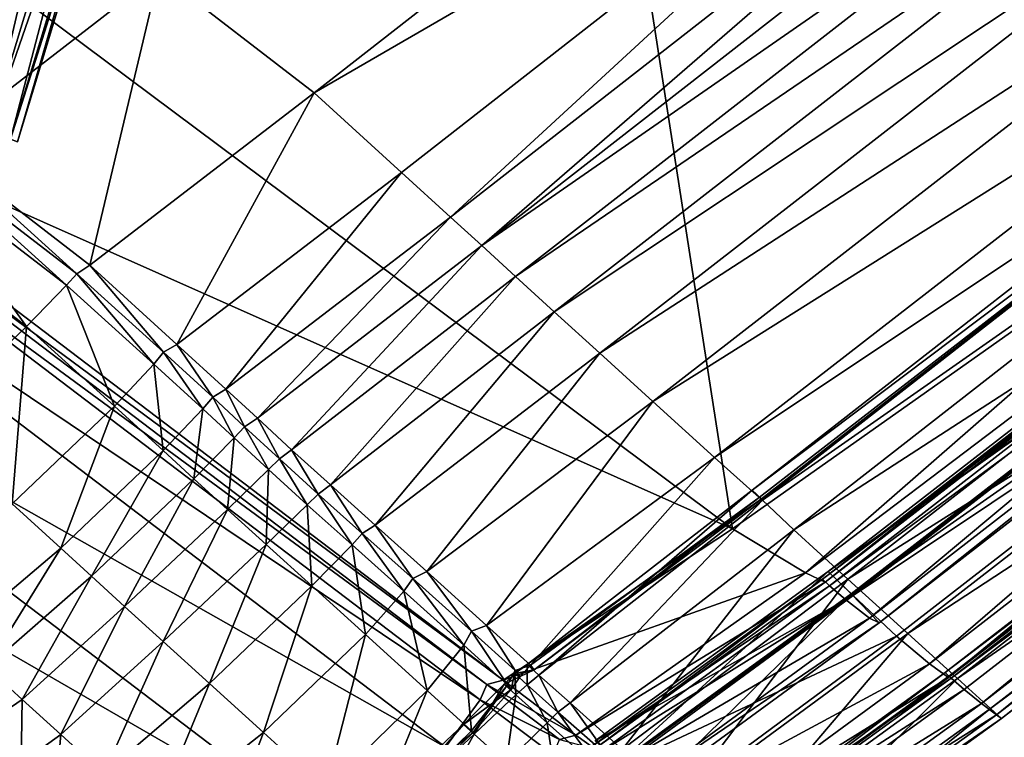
# Model space of a CAD drawing. Header units: millimetres. Extents: x 2387 to 13955, y -4964 to 364.
# Tile 217 of 656: x 6345 to 6357, y -4426 to -4417. Entities that reach past the tile are written whole.
import ezdxf

# ---------------------------------------------------------------- set-up
doc = ezdxf.new("R2010")
doc.units = ezdxf.units.MM
doc.header["$MEASUREMENT"] = 0
doc.layers.add('Predefinito', color=7, linetype='Continuous', true_color=0x000000)

msp = doc.modelspace()

# ---------------------------------------------------------------- linework, layer by layer
at = {"layer": 'Predefinito'}
for points in [[(6364.07, -4404.211, 485.82), (6352.067, -4410.51, 485.701), (6361.961, -4417.484, 440.494)], [(6352.067, -4410.51, 485.701), (6344.129, -4415.71, 485.693), (6354.023, -4423.089, 440.492)], [(6354.023, -4423.089, 440.492), (6361.961, -4417.484, 440.494), (6352.067, -4410.51, 485.701)], [(6345.862, -4411.242, 11.92), (6345.049, -4411.08, 12), (6343.114, -4417.459, 12)], [(6345.049, -4411.08), (6345.862, -4411.242, 0.08), (6343.88, -4417.776, 0.08)], [(6343.114, -4417.459, 12), (6343.88, -4417.776, 11.92), (6345.862, -4411.242, 11.92)], [(6344.476, -4418.023, 0.32), (6343.88, -4417.776, 0.08), (6345.862, -4411.242, 0.08)], [(6346.495, -4411.367, 11.68), (6345.862, -4411.242, 11.92), (6343.88, -4417.776, 11.92)], [(6345.862, -4411.242, 0.08), (6346.495, -4411.367, 0.32), (6344.476, -4418.023, 0.32)], [(6343.88, -4417.776, 11.92), (6344.476, -4418.023, 11.68), (6346.495, -4411.367, 11.68)], [(6344.901, -4418.199, 0.72), (6344.476, -4418.023, 0.32), (6346.495, -4411.367, 0.32)], [(6346.947, -4411.457, 11.28), (6346.495, -4411.367, 11.68), (6344.476, -4418.023, 11.68)], [(6346.495, -4411.367, 0.32), (6346.947, -4411.457, 0.72), (6344.901, -4418.199, 0.72)], [(6344.476, -4418.023, 11.68), (6344.901, -4418.199, 11.28), (6346.947, -4411.457, 11.28)], [(6345.157, -4418.305, 1.28), (6344.901, -4418.199, 0.72), (6346.947, -4411.457, 0.72)], [(6347.218, -4411.511, 10.72), (6346.947, -4411.457, 11.28), (6344.901, -4418.199, 11.28)], [(6344.901, -4418.199, 11.28), (6345.157, -4418.305, 10.72), (6347.218, -4411.511, 10.72)], [(6346.947, -4411.457, 0.72), (6347.218, -4411.511, 1.28), (6345.157, -4418.305, 1.28)], [(6345.242, -4418.34, 2), (6345.157, -4418.305, 1.28), (6347.218, -4411.511, 1.28)], [(6347.308, -4411.529, 10), (6347.218, -4411.511, 10.72), (6345.157, -4418.305, 10.72)], [(6345.157, -4418.305, 10.72), (6345.242, -4418.34, 10), (6347.308, -4411.529, 10)], [(6347.218, -4411.511, 1.28), (6347.308, -4411.529, 2), (6345.242, -4418.34, 2)], [(6345.242, -4418.34, 2), (6347.308, -4411.529, 2), (6347.308, -4411.529, 6)], [(6347.308, -4411.529, 6), (6345.242, -4418.34, 6), (6345.242, -4418.34, 2)], [(6345.242, -4418.34, 6), (6347.308, -4411.529, 6), (6347.308, -4411.529, 10)], [(6347.308, -4411.529, 10), (6345.242, -4418.34, 10), (6345.242, -4418.34, 6)], [(6356.792, -4411.564, 12.524), (6348.885, -4417.739, 12.568), (6346.982, -4416.269, 12.303)], [(6348.885, -4417.739, 12.568), (6356.792, -4411.564, 12.524), (6357.865, -4412.538, 12.872)], [(6357.865, -4412.538, 12.872), (6349.958, -4418.717, 12.917), (6348.885, -4417.739, 12.568)], [(6350.56, -4419.264, 13.256), (6349.958, -4418.717, 12.917), (6357.865, -4412.538, 12.872)], [(6357.865, -4412.538, 12.872), (6358.474, -4413.084, 13.211), (6350.56, -4419.264, 13.256)], [(6350.943, -4419.612, 13.477), (6350.56, -4419.264, 13.256), (6358.474, -4413.084, 13.211)], [(6358.474, -4413.084, 13.211), (6358.866, -4413.435, 13.434), (6350.943, -4419.612, 13.477)], [(6350.943, -4419.612, 13.477), (6358.866, -4413.435, 13.434), (6359.285, -4413.823, 13.431)], [(6359.285, -4413.823, 13.431), (6351.358, -4419.993, 13.472), (6350.943, -4419.612, 13.477)], [(6351.358, -4419.993, 13.472), (6359.285, -4413.823, 13.431), (6359.76, -4414.264, 13.385)], [(6359.76, -4414.264, 13.385), (6351.832, -4420.426, 13.424), (6351.358, -4419.993, 13.472)], [(6351.832, -4420.426, 13.424), (6359.76, -4414.264, 13.385), (6360.318, -4414.774, 13.477)], [(6360.318, -4414.774, 13.477), (6352.391, -4420.934, 13.516), (6351.832, -4420.426, 13.424)], [(6352.391, -4420.934, 13.516), (6360.318, -4414.774, 13.477), (6360.971, -4415.368, 13.874)], [(6360.971, -4415.368, 13.874), (6353.045, -4421.526, 13.908), (6352.391, -4420.934, 13.516)], [(6353.045, -4421.526, 13.908), (6360.971, -4415.368, 13.874), (6361.732, -4416.06, 14.741)], [(6354.023, -4423.089, 440.492), (6344.129, -4415.71, 485.693), (6341.312, -4417.434, 485.668)], [(6361.732, -4416.06, 14.741), (6353.801, -4422.212, 14.76), (6353.045, -4421.526, 13.908)], [(6353.801, -4422.212, 14.76), (6361.732, -4416.06, 14.741), (6362.291, -4416.548, 15.651)], [(6346.982, -4416.269, 12.303), (6344.235, -4418.394, 12.432), (6341.148, -4416.374, 12.345)], [(6346.132, -4419.854, 12.695), (6344.235, -4418.394, 12.432), (6346.982, -4416.269, 12.303)], [(6346.982, -4416.269, 12.303), (6348.885, -4417.739, 12.568), (6346.132, -4419.854, 12.695)], [(6354.264, -4422.613, 16.358), (6362.235, -4416.39, 16.346), (6362.339, -4416.527, 16.178)], [(6362.339, -4416.527, 16.178), (6362.235, -4416.39, 16.346), (6354.264, -4422.613, 16.358)], [(6362.291, -4416.548, 15.651), (6354.348, -4422.705, 15.657), (6353.801, -4422.212, 14.76)], [(6362.339, -4416.527, 16.178), (6354.391, -4422.737, 16.204), (6354.264, -4422.613, 16.358)], [(6354.264, -4422.613, 16.358), (6354.377, -4422.721, 16.182), (6362.339, -4416.527, 16.178)], [(6354.377, -4422.721, 16.182), (6354.348, -4422.705, 15.657), (6362.291, -4416.548, 15.651)], [(6362.291, -4416.548, 15.651), (6362.339, -4416.527, 16.178), (6354.377, -4422.721, 16.182)], [(6354.391, -4422.737, 16.204), (6362.339, -4416.527, 16.178), (6362.698, -4416.918, 16.202)], [(6362.698, -4416.918, 16.202), (6354.775, -4423.099, 16.238), (6354.391, -4422.737, 16.204)], [(6354.775, -4423.099, 16.238), (6362.698, -4416.918, 16.202), (6363.361, -4417.543, 16.944)], [(6351.206, -4424.947, 440.487), (6341.312, -4417.434, 485.668), (6341.113, -4417.487, 485.651)], [(6341.312, -4417.434, 485.668), (6351.206, -4424.947, 440.487), (6354.023, -4423.089, 440.492)], [(6355.196, -4423.611, 426.451), (6363.271, -4417.359, 426.462), (6363.505, -4417.67, 426.619)], [(6363.528, -4417.687, 426.41), (6363.271, -4417.359, 426.462), (6355.196, -4423.611, 426.451)], [(6351.007, -4424.999, 440.484), (6341.113, -4417.487, 485.651), (6341.031, -4417.675, 485.668)], [(6341.113, -4417.487, 485.651), (6351.007, -4424.999, 440.484), (6351.206, -4424.947, 440.487)], [(6361.961, -4417.484, 440.494), (6354.023, -4423.089, 440.492), (6354.919, -4423.627, 435.478)], [(6363.361, -4417.543, 16.944), (6355.438, -4423.704, 16.976), (6354.775, -4423.099, 16.238)], [(6354.919, -4423.627, 435.478), (6362.861, -4417.615, 435.475), (6361.961, -4417.484, 440.494)], [(6355.128, -4423.707, 433.456), (6363.094, -4417.541, 433.465), (6363.115, -4417.586, 433.662)], [(6363.169, -4417.626, 433.297), (6363.094, -4417.541, 433.465), (6355.128, -4423.707, 433.456)], [(6363.115, -4417.586, 433.662), (6355.158, -4423.744, 433.66), (6355.128, -4423.707, 433.456)], [(6355.158, -4423.744, 433.66), (6363.115, -4417.586, 433.662), (6362.861, -4417.615, 435.475)], [(6355.438, -4423.704, 16.976), (6363.361, -4417.543, 16.944), (6364.108, -4418.222, 18.688)], [(6350.925, -4425.188, 440.487), (6341.031, -4417.675, 485.668), (6340.602, -4418.253, 485.693)], [(6341.031, -4417.675, 485.668), (6350.925, -4425.188, 440.487), (6351.007, -4424.999, 440.484)], [(6362.861, -4417.615, 435.475), (6354.919, -4423.627, 435.478), (6355.158, -4423.744, 433.66)], [(6355.128, -4423.707, 433.456), (6355.213, -4423.786, 433.281), (6363.169, -4417.626, 433.297)], [(6363.505, -4417.67, 426.619), (6355.477, -4423.887, 426.625), (6355.196, -4423.611, 426.451)], [(6355.196, -4423.611, 426.451), (6355.502, -4423.907, 426.388), (6363.528, -4417.687, 426.41)], [(6363.348, -4417.804, 432.393), (6363.169, -4417.626, 433.297), (6355.213, -4423.786, 433.281)], [(6355.477, -4423.887, 426.625), (6363.505, -4417.67, 426.619), (6363.777, -4418.077, 427.566)], [(6363.99, -4418.238, 425.622), (6363.528, -4417.687, 426.41), (6355.502, -4423.907, 426.388)], [(6347.2, -4420.824, 13.041), (6346.132, -4419.854, 12.695), (6348.885, -4417.739, 12.568)], [(6348.885, -4417.739, 12.568), (6349.958, -4418.717, 12.917), (6347.2, -4420.824, 13.041)], [(6355.213, -4423.786, 433.281), (6355.408, -4423.954, 432.378), (6363.348, -4417.804, 432.393)], [(6363.348, -4417.804, 432.393), (6355.408, -4423.954, 432.378), (6355.704, -4424.185, 429.988)], [(6355.704, -4424.185, 429.988), (6363.638, -4418.038, 429.987), (6363.348, -4417.804, 432.393)], [(6363.638, -4418.038, 429.987), (6355.704, -4424.185, 429.988), (6355.82, -4424.242, 427.58)], [(6355.82, -4424.242, 427.58), (6363.777, -4418.077, 427.566), (6363.638, -4418.038, 429.987)], [(6363.777, -4418.077, 427.566), (6355.82, -4424.242, 427.58), (6355.477, -4423.887, 426.625)], [(6350.496, -4425.766, 440.492), (6340.602, -4418.253, 485.693), (6339.365, -4419.474, 485.701)], [(6340.602, -4418.253, 485.693), (6350.496, -4425.766, 440.492), (6350.925, -4425.188, 440.487)], [(6364.108, -4418.222, 18.688), (6356.175, -4424.372, 18.709), (6355.438, -4423.704, 16.976)], [(6355.502, -4423.907, 426.388), (6356.036, -4424.407, 425.597), (6363.99, -4418.238, 425.622)], [(6363.99, -4418.238, 425.622), (6356.036, -4424.407, 425.597), (6356.441, -4424.746, 423.244)], [(6356.175, -4424.372, 18.709), (6364.108, -4418.222, 18.688), (6364.719, -4418.778, 21.717)], [(6356.441, -4424.746, 423.244), (6364.374, -4418.597, 423.255), (6363.99, -4418.238, 425.622)], [(6345.972, -4419.958, 12.778), (6344.08, -4418.506, 12.518), (6344.235, -4418.394, 12.432)], [(6344.235, -4418.394, 12.432), (6346.132, -4419.854, 12.695), (6345.972, -4419.958, 12.778)], [(6345.846, -4420.099, 12.695), (6343.947, -4418.641, 12.432), (6344.08, -4418.506, 12.518)], [(6344.08, -4418.506, 12.518), (6345.972, -4419.958, 12.778), (6345.846, -4420.099, 12.695)], [(6345.355, -4420.605, 12.569), (6343.446, -4419.136, 12.303), (6343.947, -4418.641, 12.432)], [(6343.947, -4418.641, 12.432), (6345.846, -4420.099, 12.695), (6345.355, -4420.605, 12.569)], [(6364.374, -4418.597, 423.255), (6356.441, -4424.746, 423.244), (6356.671, -4424.913, 420.841)], [(6356.671, -4424.913, 420.841), (6364.612, -4418.764, 420.838), (6364.374, -4418.597, 423.255)], [(6347.802, -4421.375, 13.381), (6347.2, -4420.824, 13.041), (6349.958, -4418.717, 12.917)], [(6349.958, -4418.717, 12.917), (6350.56, -4419.264, 13.256), (6347.802, -4421.375, 13.381)], [(6364.719, -4418.778, 21.717), (6356.782, -4424.923, 21.729), (6356.175, -4424.372, 18.709)], [(6364.662, -4418.76, 419.531), (6364.6, -4418.684, 419.708), (6356.633, -4424.85, 419.704)], [(6356.633, -4424.85, 419.704), (6364.6, -4418.684, 419.708), (6364.635, -4418.739, 419.9)], [(6364.635, -4418.739, 419.9), (6356.678, -4424.898, 419.903), (6356.633, -4424.85, 419.704)], [(6356.633, -4424.85, 419.704), (6356.706, -4424.919, 419.52), (6364.662, -4418.76, 419.531)], [(6364.612, -4418.764, 420.838), (6356.671, -4424.913, 420.841), (6356.678, -4424.898, 419.903)], [(6356.678, -4424.898, 419.903), (6364.635, -4418.739, 419.9), (6364.612, -4418.764, 420.838)], [(6364.806, -4418.912, 417.706), (6364.662, -4418.76, 419.531), (6356.706, -4424.919, 419.52)], [(6356.782, -4424.923, 21.729), (6364.719, -4418.778, 21.717), (6365.126, -4419.149, 25.291)], [(6356.706, -4424.919, 419.52), (6356.865, -4425.061, 417.692), (6364.806, -4418.912, 417.706)], [(6364.806, -4418.912, 417.706), (6356.865, -4425.061, 417.692), (6357.08, -4425.231, 412.56)], [(6357.08, -4425.231, 412.56), (6365.017, -4419.087, 412.57), (6364.806, -4418.912, 417.706)], [(6343.446, -4419.136, 12.303), (6345.355, -4420.605, 12.569), (6344.098, -4421.802, 12.527)], [(6365.126, -4419.149, 25.291), (6357.188, -4425.292, 25.297), (6356.782, -4424.923, 21.729)], [(6365.017, -4419.087, 412.57), (6357.08, -4425.231, 412.56), (6357.262, -4425.369, 360.745)], [(6357.188, -4425.292, 25.297), (6365.126, -4419.149, 25.291), (6365.262, -4419.273, 28.67)], [(6357.262, -4425.369, 360.745), (6365.201, -4419.226, 360.748), (6365.017, -4419.087, 412.57)], [(6348.188, -4421.731, 13.605), (6347.802, -4421.375, 13.381), (6350.56, -4419.264, 13.256)], [(6350.56, -4419.264, 13.256), (6350.943, -4419.612, 13.477), (6348.188, -4421.731, 13.605)], [(6365.262, -4419.273, 28.67), (6357.323, -4425.416, 28.672), (6357.188, -4425.292, 25.297)], [(6365.201, -4419.226, 360.748), (6357.262, -4425.369, 360.745), (6357.323, -4425.415, 218.865)], [(6357.323, -4425.415, 218.865), (6365.262, -4419.273, 218.865), (6365.201, -4419.226, 360.748)], [(6365.262, -4419.273, 218.865), (6357.323, -4425.415, 218.865), (6357.323, -4425.415, 77.86)], [(6357.323, -4425.415, 77.86), (6365.262, -4419.273, 77.86), (6365.262, -4419.273, 218.865)], [(6357.323, -4425.416, 28.672), (6365.262, -4419.273, 28.67), (6365.262, -4419.273, 77.86)], [(6365.262, -4419.273, 77.86), (6357.323, -4425.415, 77.86), (6357.323, -4425.416, 28.672)], [(6349.259, -4426.987, 440.494), (6339.365, -4419.474, 485.701), (6337.896, -4420.432, 485.639)], [(6339.365, -4419.474, 485.701), (6349.259, -4426.987, 440.494), (6350.496, -4425.766, 440.492)], [(6348.609, -4422.117, 13.601), (6348.188, -4421.731, 13.605), (6350.943, -4419.612, 13.477)], [(6350.943, -4419.612, 13.477), (6351.358, -4419.993, 13.472), (6348.609, -4422.117, 13.601)], [(6346.177, -4427.338, 440.412), (6336.292, -4419.832, 485.327), (6336.736, -4420.264, 485.452)], [(6346.664, -4427.728, 440.439), (6336.776, -4420.22, 485.452), (6336.292, -4419.832, 485.327)], [(6336.292, -4419.832, 485.327), (6346.177, -4427.338, 440.412), (6346.664, -4427.728, 440.439)], [(6347.036, -4420.921, 13.123), (6345.972, -4419.958, 12.778), (6346.132, -4419.854, 12.695)], [(6346.132, -4419.854, 12.695), (6347.2, -4420.824, 13.041), (6347.036, -4420.921, 13.123)], [(6346.916, -4421.068, 13.041), (6345.846, -4420.099, 12.695), (6345.972, -4419.958, 12.778)], [(6345.972, -4419.958, 12.778), (6347.036, -4420.921, 13.123), (6346.916, -4421.068, 13.041)], [(6349.084, -4422.55, 13.552), (6348.609, -4422.117, 13.601), (6351.358, -4419.993, 13.472)], [(6351.358, -4419.993, 13.472), (6351.832, -4420.426, 13.424), (6349.084, -4422.55, 13.552)], [(6346.433, -4421.582, 12.918), (6345.355, -4420.605, 12.569), (6345.846, -4420.099, 12.695)], [(6345.846, -4420.099, 12.695), (6346.916, -4421.068, 13.041), (6346.433, -4421.582, 12.918)], [(6336.776, -4420.22, 485.452), (6346.664, -4427.728, 440.439), (6347.789, -4427.944, 440.48)], [(6347.789, -4427.944, 440.48), (6337.896, -4420.432, 485.639), (6336.776, -4420.22, 485.452)], [(6346.624, -4427.772, 440.439), (6336.736, -4420.264, 485.452), (6337.084, -4421.351, 485.639)], [(6336.736, -4420.264, 485.452), (6346.624, -4427.772, 440.439), (6346.177, -4427.338, 440.412)], [(6337.896, -4420.432, 485.639), (6347.789, -4427.944, 440.48), (6349.259, -4426.987, 440.494)], [(6349.633, -4423.043, 13.638), (6349.084, -4422.55, 13.552), (6351.832, -4420.426, 13.424)], [(6351.832, -4420.426, 13.424), (6352.391, -4420.934, 13.516), (6349.633, -4423.043, 13.638)], [(6345.178, -4422.783, 12.878), (6344.098, -4421.802, 12.527), (6345.355, -4420.605, 12.569)], [(6345.355, -4420.605, 12.569), (6346.433, -4421.582, 12.918), (6345.178, -4422.783, 12.878)], [(6347.641, -4421.474, 13.465), (6347.036, -4420.921, 13.123), (6347.2, -4420.824, 13.041)], [(6347.2, -4420.824, 13.041), (6347.802, -4421.375, 13.381), (6347.641, -4421.474, 13.465)], [(6347.519, -4421.617, 13.382), (6346.916, -4421.068, 13.041), (6347.036, -4420.921, 13.123)], [(6347.036, -4420.921, 13.123), (6347.641, -4421.474, 13.465), (6347.519, -4421.617, 13.382)], [(6350.268, -4423.613, 14.011), (6349.633, -4423.043, 13.638), (6352.391, -4420.934, 13.516)], [(6352.391, -4420.934, 13.516), (6353.045, -4421.526, 13.908), (6350.268, -4423.613, 14.011)], [(6347.033, -4422.128, 13.257), (6346.433, -4421.582, 12.918), (6346.916, -4421.068, 13.041)], [(6346.916, -4421.068, 13.041), (6347.519, -4421.617, 13.382), (6347.033, -4422.128, 13.257)], [(6346.977, -4428.863, 440.48), (6337.084, -4421.351, 485.639), (6336.315, -4422.926, 485.701)], [(6337.084, -4421.351, 485.639), (6346.977, -4428.863, 440.48), (6346.624, -4427.772, 440.439)], [(6348.032, -4421.836, 13.69), (6347.641, -4421.474, 13.465), (6347.802, -4421.375, 13.381)], [(6347.802, -4421.375, 13.381), (6348.188, -4421.731, 13.605), (6348.032, -4421.836, 13.69)], [(6347.905, -4421.973, 13.605), (6347.519, -4421.617, 13.382), (6347.641, -4421.474, 13.465)], [(6347.641, -4421.474, 13.465), (6348.032, -4421.836, 13.69), (6347.905, -4421.973, 13.605)], [(6351.003, -4424.273, 14.817), (6350.268, -4423.613, 14.011), (6353.045, -4421.526, 13.908)], [(6353.045, -4421.526, 13.908), (6353.801, -4422.212, 14.76), (6351.003, -4424.273, 14.817)], [(6345.776, -4423.327, 13.215), (6345.178, -4422.783, 12.878), (6346.433, -4421.582, 12.918)], [(6346.433, -4421.582, 12.918), (6347.033, -4422.128, 13.257), (6345.776, -4423.327, 13.215)], [(6347.41, -4422.474, 13.477), (6347.033, -4422.128, 13.257), (6347.519, -4421.617, 13.382)], [(6347.519, -4421.617, 13.382), (6347.905, -4421.973, 13.605), (6347.41, -4422.474, 13.477)], [(6348.459, -4422.229, 13.688), (6348.032, -4421.836, 13.69), (6348.188, -4421.731, 13.605)], [(6348.188, -4421.731, 13.605), (6348.609, -4422.117, 13.601), (6348.459, -4422.229, 13.688)], [(6348.326, -4422.359, 13.601), (6347.905, -4421.973, 13.605), (6348.032, -4421.836, 13.69)], [(6348.032, -4421.836, 13.69), (6348.459, -4422.229, 13.688), (6348.326, -4422.359, 13.601)], [(6347.822, -4422.85, 13.471), (6347.41, -4422.474, 13.477), (6347.905, -4421.973, 13.605)], [(6347.905, -4421.973, 13.605), (6348.326, -4422.359, 13.601), (6347.822, -4422.85, 13.471)], [(6346.151, -4423.669, 13.434), (6345.776, -4423.327, 13.215), (6347.033, -4422.128, 13.257)], [(6347.033, -4422.128, 13.257), (6347.41, -4422.474, 13.477), (6346.151, -4423.669, 13.434)], [(6348.935, -4422.662, 13.638), (6348.459, -4422.229, 13.688), (6348.609, -4422.117, 13.601)], [(6348.609, -4422.117, 13.601), (6349.084, -4422.55, 13.552), (6348.935, -4422.662, 13.638)], [(6348.801, -4422.792, 13.552), (6348.326, -4422.359, 13.601), (6348.459, -4422.229, 13.688)], [(6348.459, -4422.229, 13.688), (6348.935, -4422.662, 13.638), (6348.801, -4422.792, 13.552)], [(6351.541, -4424.763, 15.671), (6351.003, -4424.273, 14.817), (6353.801, -4422.212, 14.76)], [(6353.801, -4422.212, 14.76), (6354.348, -4422.705, 15.657), (6351.541, -4424.763, 15.671)], [(6348.296, -4423.28, 13.422), (6347.822, -4422.85, 13.471), (6348.326, -4422.359, 13.601)], [(6348.326, -4422.359, 13.601), (6348.801, -4422.792, 13.552), (6348.296, -4423.28, 13.422)], [(6346.559, -4424.041, 13.427), (6346.151, -4423.669, 13.434), (6347.41, -4422.474, 13.477)], [(6347.41, -4422.474, 13.477), (6347.822, -4422.85, 13.471), (6346.559, -4424.041, 13.427)], [(6349.35, -4423.285, 13.638), (6348.801, -4422.792, 13.552), (6348.935, -4422.662, 13.638)], [(6349.475, -4423.145, 13.721), (6348.935, -4422.662, 13.638), (6349.084, -4422.55, 13.552)], [(6348.935, -4422.662, 13.638), (6349.475, -4423.145, 13.721), (6349.35, -4423.285, 13.638)], [(6349.084, -4422.55, 13.552), (6349.633, -4423.043, 13.638), (6349.475, -4423.145, 13.721)], [(6351.643, -4424.883, 16.271), (6351.5, -4424.753, 16.376), (6354.264, -4422.613, 16.358)], [(6354.377, -4422.721, 16.182), (6354.264, -4422.613, 16.358), (6351.5, -4424.753, 16.376)], [(6354.264, -4422.613, 16.358), (6354.391, -4422.737, 16.204), (6351.643, -4424.883, 16.271)], [(6345.178, -4422.783, 12.878), (6345.776, -4423.327, 13.215), (6344.47, -4424.429, 13.518)], [(6351.5, -4424.753, 16.376), (6351.586, -4424.817, 16.183), (6354.377, -4422.721, 16.182)], [(6351.586, -4424.817, 16.183), (6351.541, -4424.763, 15.671), (6354.348, -4422.705, 15.657)], [(6354.348, -4422.705, 15.657), (6354.377, -4422.721, 16.182), (6351.586, -4424.817, 16.183)], [(6352.028, -4425.225, 16.344), (6351.643, -4424.883, 16.271), (6354.391, -4422.737, 16.204)], [(6354.391, -4422.737, 16.204), (6354.775, -4423.099, 16.238), (6352.028, -4425.225, 16.344)], [(6347.032, -4424.47, 13.379), (6346.559, -4424.041, 13.427), (6347.822, -4422.85, 13.471)], [(6347.822, -4422.85, 13.471), (6348.296, -4423.28, 13.422), (6347.032, -4424.47, 13.379)], [(6348.858, -4423.789, 13.515), (6348.296, -4423.28, 13.422), (6348.801, -4422.792, 13.552)], [(6348.801, -4422.792, 13.552), (6349.35, -4423.285, 13.638), (6348.858, -4423.789, 13.515)], [(6346.209, -4430.439, 440.494), (6336.315, -4422.926, 485.701), (6335.255, -4424.305, 485.693)], [(6336.315, -4422.926, 485.701), (6346.209, -4430.439, 440.494), (6346.977, -4428.863, 440.48)], [(6349.985, -4423.855, 14.011), (6349.35, -4423.285, 13.638), (6349.475, -4423.145, 13.721)], [(6350.096, -4423.699, 14.079), (6349.475, -4423.145, 13.721), (6349.633, -4423.043, 13.638)], [(6349.475, -4423.145, 13.721), (6350.096, -4423.699, 14.079), (6349.985, -4423.855, 14.011)], [(6349.633, -4423.043, 13.638), (6350.268, -4423.613, 14.011), (6350.096, -4423.699, 14.079)], [(6354.919, -4423.627, 435.478), (6354.023, -4423.089, 440.492), (6351.206, -4424.947, 440.487)], [(6352.666, -4425.795, 17.072), (6352.028, -4425.225, 16.344), (6354.775, -4423.099, 16.238)], [(6354.775, -4423.099, 16.238), (6355.438, -4423.704, 16.976), (6352.666, -4425.795, 17.072)], [(6344.867, -4424.79, 13.744), (6344.47, -4424.429, 13.518), (6345.776, -4423.327, 13.215)], [(6345.776, -4423.327, 13.215), (6346.151, -4423.669, 13.434), (6344.867, -4424.79, 13.744)], [(6347.599, -4424.985, 13.474), (6347.032, -4424.47, 13.379), (6348.296, -4423.28, 13.422)], [(6348.296, -4423.28, 13.422), (6348.858, -4423.789, 13.515), (6347.599, -4424.985, 13.474)], [(6349.514, -4424.383, 13.908), (6348.858, -4423.789, 13.515), (6349.35, -4423.285, 13.638)], [(6349.35, -4423.285, 13.638), (6349.985, -4423.855, 14.011), (6349.514, -4424.383, 13.908)], [(6350.817, -4424.342, 14.856), (6350.096, -4423.699, 14.079), (6350.268, -4423.613, 14.011)], [(6350.268, -4423.613, 14.011), (6351.003, -4424.273, 14.817), (6350.817, -4424.342, 14.856)], [(6351.206, -4424.947, 440.487), (6352.099, -4425.62, 435.486), (6354.919, -4423.627, 435.478)], [(6355.158, -4423.744, 433.66), (6354.919, -4423.627, 435.478), (6352.099, -4425.62, 435.486)], [(6352.633, -4425.955, 426.651), (6352.336, -4425.69, 426.433), (6355.196, -4423.611, 426.451)], [(6355.502, -4423.907, 426.388), (6355.196, -4423.611, 426.451), (6352.336, -4425.69, 426.433)], [(6355.196, -4423.611, 426.451), (6355.477, -4423.887, 426.625), (6352.633, -4425.955, 426.651)], [(6345.299, -4425.181, 13.742), (6344.867, -4424.79, 13.744), (6346.151, -4423.669, 13.434)], [(6346.151, -4423.669, 13.434), (6346.559, -4424.041, 13.427), (6345.299, -4425.181, 13.742)], [(6350.721, -4424.515, 14.817), (6349.985, -4423.855, 14.011), (6350.096, -4423.699, 14.079)], [(6350.096, -4423.699, 14.079), (6350.817, -4424.342, 14.856), (6350.721, -4424.515, 14.817)], [(6352.099, -4425.62, 435.486), (6352.333, -4425.786, 433.659), (6355.158, -4423.744, 433.66)], [(6352.333, -4425.786, 433.659), (6352.301, -4425.753, 433.432), (6355.128, -4423.707, 433.456)], [(6355.213, -4423.786, 433.281), (6355.128, -4423.707, 433.456), (6352.301, -4425.753, 433.432)], [(6355.128, -4423.707, 433.456), (6355.158, -4423.744, 433.66), (6352.333, -4425.786, 433.659)], [(6353.374, -4426.429, 18.773), (6352.666, -4425.795, 17.072), (6355.438, -4423.704, 16.976)], [(6355.438, -4423.704, 16.976), (6356.175, -4424.372, 18.709), (6353.374, -4426.429, 18.773)], [(6348.263, -4425.588, 13.873), (6347.599, -4424.985, 13.474), (6348.858, -4423.789, 13.515)], [(6348.858, -4423.789, 13.515), (6349.514, -4424.383, 13.908), (6348.263, -4425.588, 13.873)], [(6350.272, -4425.07, 14.76), (6349.514, -4424.383, 13.908), (6349.985, -4423.855, 14.011)], [(6349.985, -4423.855, 14.011), (6350.721, -4424.515, 14.817), (6350.272, -4425.07, 14.76)], [(6352.301, -4425.753, 433.432), (6352.393, -4425.834, 433.237), (6355.213, -4423.786, 433.281)], [(6355.408, -4423.954, 432.378), (6355.213, -4423.786, 433.281), (6352.393, -4425.834, 433.237)], [(6352.336, -4425.69, 426.433), (6352.666, -4425.984, 426.328), (6355.502, -4423.907, 426.388)], [(6352.393, -4425.834, 433.237), (6352.597, -4426.003, 432.336), (6355.408, -4423.954, 432.378)], [(6355.704, -4424.185, 429.988), (6355.408, -4423.954, 432.378), (6352.597, -4426.003, 432.336)], [(6353.005, -4426.298, 427.624), (6352.633, -4425.955, 426.651), (6355.477, -4423.887, 426.625)], [(6356.036, -4424.407, 425.597), (6355.502, -4423.907, 426.388), (6352.666, -4425.984, 426.328)], [(6355.477, -4423.887, 426.625), (6355.82, -4424.242, 427.58), (6353.005, -4426.298, 427.624)], [(6345.775, -4425.613, 13.691), (6345.299, -4425.181, 13.742), (6346.559, -4424.041, 13.427)], [(6346.559, -4424.041, 13.427), (6347.032, -4424.47, 13.379), (6345.775, -4425.613, 13.691)], [(6352.597, -4426.003, 432.336), (6352.897, -4426.236, 429.992), (6355.704, -4424.185, 429.988)], [(6355.82, -4424.242, 427.58), (6355.704, -4424.185, 429.988), (6352.897, -4426.236, 429.992)], [(6335.255, -4424.305, 485.693), (6345.15, -4431.818, 440.492), (6346.209, -4430.439, 440.494)], [(6351.259, -4425.004, 15.671), (6350.721, -4424.515, 14.817), (6350.817, -4424.342, 14.856)], [(6351.351, -4424.827, 15.68), (6350.817, -4424.342, 14.856), (6351.003, -4424.273, 14.817)], [(6350.817, -4424.342, 14.856), (6351.351, -4424.827, 15.68), (6351.259, -4425.004, 15.671)], [(6351.003, -4424.273, 14.817), (6351.541, -4424.763, 15.671), (6351.351, -4424.827, 15.68)], [(6352.897, -4426.236, 429.992), (6353.005, -4426.298, 427.624), (6355.82, -4424.242, 427.58)], [(6346.305, -4426.096, 13.772), (6345.775, -4425.613, 13.691), (6347.032, -4424.47, 13.379)], [(6347.032, -4424.47, 13.379), (6347.599, -4424.985, 13.474), (6346.305, -4426.096, 13.772)], [(6349.027, -4426.283, 14.741), (6348.263, -4425.588, 13.873), (6349.514, -4424.383, 13.908)], [(6349.514, -4424.383, 13.908), (6350.272, -4425.07, 14.76), (6349.027, -4426.283, 14.741)], [(6352.666, -4425.984, 426.328), (6353.231, -4426.475, 425.525), (6356.036, -4424.407, 425.597)], [(6356.441, -4424.746, 423.244), (6356.036, -4424.407, 425.597), (6353.231, -4426.475, 425.525)], [(6353.967, -4426.964, 21.767), (6353.374, -4426.429, 18.773), (6356.175, -4424.372, 18.709)], [(6356.175, -4424.372, 18.709), (6356.782, -4424.923, 21.729), (6353.967, -4426.964, 21.767)], [(6350.817, -4425.566, 15.657), (6350.272, -4425.07, 14.76), (6350.721, -4424.515, 14.817)], [(6350.721, -4424.515, 14.817), (6351.259, -4425.004, 15.671), (6350.817, -4425.566, 15.657)], [(6344.867, -4424.79, 13.744), (6345.299, -4425.181, 13.742), (6344.803, -4425.521, 14.686)], [(6351.304, -4425.059, 16.183), (6351.259, -4425.004, 15.671), (6351.351, -4424.827, 15.68)], [(6351.351, -4424.827, 15.68), (6351.414, -4424.902, 16.183), (6351.304, -4425.059, 16.183)], [(6351.499, -4425.001, 16.315), (6351.349, -4424.862, 16.387), (6351.5, -4424.753, 16.376)], [(6351.586, -4424.817, 16.183), (6351.5, -4424.753, 16.376), (6351.349, -4424.862, 16.387)], [(6351.349, -4424.862, 16.387), (6351.414, -4424.902, 16.183), (6351.586, -4424.817, 16.183)], [(6351.414, -4424.902, 16.183), (6351.351, -4424.827, 15.68), (6351.541, -4424.763, 15.671)], [(6351.541, -4424.763, 15.671), (6351.586, -4424.817, 16.183), (6351.414, -4424.902, 16.183)], [(6351.5, -4424.753, 16.376), (6351.643, -4424.883, 16.271), (6351.499, -4425.001, 16.315)], [(6353.231, -4426.475, 425.525), (6353.637, -4426.8, 423.211), (6356.441, -4424.746, 423.244)], [(6356.671, -4424.913, 420.841), (6356.441, -4424.746, 423.244), (6353.637, -4426.8, 423.211)], [(6352.099, -4425.62, 435.486), (6351.206, -4424.947, 440.487), (6351.007, -4424.999, 440.484)], [(6351.361, -4425.125, 16.271), (6351.218, -4424.995, 16.376), (6351.349, -4424.862, 16.387)], [(6351.414, -4424.902, 16.183), (6351.349, -4424.862, 16.387), (6351.218, -4424.995, 16.376)], [(6351.218, -4424.995, 16.376), (6351.304, -4425.059, 16.183), (6351.414, -4424.902, 16.183)], [(6351.349, -4424.862, 16.387), (6351.499, -4425.001, 16.315), (6351.361, -4425.125, 16.271)], [(6351.877, -4425.336, 16.415), (6351.499, -4425.001, 16.315), (6351.643, -4424.883, 16.271)], [(6351.643, -4424.883, 16.271), (6352.028, -4425.225, 16.344), (6351.877, -4425.336, 16.415)], [(6353.637, -4426.8, 423.211), (6353.855, -4426.956, 420.852), (6356.671, -4424.913, 420.841)], [(6356.706, -4424.919, 419.52), (6356.633, -4424.85, 419.704), (6353.805, -4426.895, 419.692)], [(6353.853, -4426.94, 419.913), (6353.805, -4426.895, 419.692), (6356.633, -4424.85, 419.704)], [(6353.805, -4426.895, 419.692), (6353.883, -4426.964, 419.486), (6356.706, -4424.919, 419.52)], [(6356.633, -4424.85, 419.704), (6356.678, -4424.898, 419.903), (6353.853, -4426.94, 419.913)], [(6353.855, -4426.956, 420.852), (6353.853, -4426.94, 419.913), (6356.678, -4424.898, 419.903)], [(6356.678, -4424.898, 419.903), (6356.671, -4424.913, 420.841), (6353.855, -4426.956, 420.852)], [(6356.865, -4425.061, 417.692), (6356.706, -4424.919, 419.52), (6353.883, -4426.964, 419.486)], [(6354.37, -4427.329, 25.314), (6353.967, -4426.964, 21.767), (6356.782, -4424.923, 21.729)], [(6356.782, -4424.923, 21.729), (6357.188, -4425.292, 25.297), (6354.37, -4427.329, 25.314)], [(6346.912, -4426.649, 14.123), (6346.305, -4426.096, 13.772), (6347.599, -4424.985, 13.474)], [(6347.599, -4424.985, 13.474), (6348.263, -4425.588, 13.873), (6346.912, -4426.649, 14.123)], [(6349.574, -4426.781, 15.652), (6349.027, -4426.283, 14.741), (6350.272, -4425.07, 14.76)], [(6350.272, -4425.07, 14.76), (6350.817, -4425.566, 15.657), (6349.574, -4426.781, 15.652)], [(6350.85, -4425.606, 16.206), (6350.717, -4425.488, 16.36), (6351.218, -4424.995, 16.376)], [(6351.304, -4425.059, 16.183), (6351.218, -4424.995, 16.376), (6350.717, -4425.488, 16.36)], [(6350.717, -4425.488, 16.36), (6350.835, -4425.59, 16.184), (6351.304, -4425.059, 16.183)], [(6350.835, -4425.59, 16.184), (6350.817, -4425.566, 15.657), (6351.259, -4425.004, 15.671)], [(6351.259, -4425.004, 15.671), (6351.304, -4425.059, 16.183), (6350.835, -4425.59, 16.184)], [(6351.218, -4424.995, 16.376), (6351.361, -4425.125, 16.271), (6350.85, -4425.606, 16.206)], [(6351.899, -4425.672, 435.493), (6351.007, -4424.999, 440.484), (6350.925, -4425.188, 440.487)], [(6351.007, -4424.999, 440.484), (6351.899, -4425.672, 435.493), (6352.099, -4425.62, 435.486)], [(6351.746, -4425.467, 16.345), (6351.361, -4425.125, 16.271), (6351.499, -4425.001, 16.315)], [(6351.499, -4425.001, 16.315), (6351.877, -4425.336, 16.415), (6351.746, -4425.467, 16.345)], [(6353.883, -4426.964, 419.486), (6354.05, -4427.104, 417.649), (6356.865, -4425.061, 417.692)], [(6357.08, -4425.231, 412.56), (6356.865, -4425.061, 417.692), (6354.05, -4427.104, 417.649)], [(6345.29, -4425.963, 14.628), (6344.803, -4425.521, 14.686), (6345.299, -4425.181, 13.742)], [(6345.299, -4425.181, 13.742), (6345.775, -4425.613, 13.691), (6345.29, -4425.963, 14.628)], [(6351.818, -4425.861, 435.486), (6350.925, -4425.188, 440.487), (6350.496, -4425.766, 440.492)], [(6351.244, -4425.959, 16.238), (6350.85, -4425.606, 16.206), (6351.361, -4425.125, 16.271)], [(6350.925, -4425.188, 440.487), (6351.818, -4425.861, 435.486), (6351.899, -4425.672, 435.493)], [(6351.361, -4425.125, 16.271), (6351.746, -4425.467, 16.345), (6351.244, -4425.959, 16.238)], [(6352.497, -4425.883, 17.137), (6351.877, -4425.336, 16.415), (6352.028, -4425.225, 16.344)], [(6352.028, -4425.225, 16.344), (6352.666, -4425.795, 17.072), (6352.497, -4425.883, 17.137)], [(6354.05, -4427.104, 417.649), (6354.264, -4427.27, 412.531), (6357.08, -4425.231, 412.56)], [(6357.262, -4425.369, 360.745), (6357.08, -4425.231, 412.56), (6354.264, -4427.27, 412.531)], [(6354.504, -4427.451, 28.679), (6354.37, -4427.329, 25.314), (6357.188, -4425.292, 25.297)], [(6357.188, -4425.292, 25.297), (6357.323, -4425.416, 28.672), (6354.504, -4427.451, 28.679)], [(6352.384, -4426.036, 17.072), (6351.746, -4425.467, 16.345), (6351.877, -4425.336, 16.415)], [(6351.877, -4425.336, 16.415), (6352.497, -4425.883, 17.137), (6352.384, -4426.036, 17.072)], [(6354.264, -4427.27, 412.531), (6354.444, -4427.405, 360.736), (6357.262, -4425.369, 360.745)], [(6357.323, -4425.415, 218.865), (6357.262, -4425.369, 360.745), (6354.444, -4427.405, 360.736)], [(6354.444, -4427.405, 360.736), (6354.504, -4427.45, 218.863), (6357.323, -4425.415, 218.865)], [(6354.504, -4427.45, 218.863), (6354.504, -4427.45, 77.861), (6357.323, -4425.415, 77.86)], [(6357.323, -4425.415, 77.86), (6357.323, -4425.415, 218.865), (6354.504, -4427.45, 218.863)], [(6357.323, -4425.416, 28.672), (6357.323, -4425.415, 77.86), (6354.504, -4427.45, 77.861)], [(6354.504, -4427.45, 77.861), (6354.504, -4427.451, 28.679), (6357.323, -4425.416, 28.672)], [(6344.803, -4425.521, 14.686), (6345.29, -4425.963, 14.628), (6345.231, -4425.951, 15.252)], [(6349.584, -4426.795, 16.184), (6349.455, -4426.681, 16.355), (6350.717, -4425.488, 16.36)], [(6350.835, -4425.59, 16.184), (6350.717, -4425.488, 16.36), (6349.455, -4426.681, 16.355)], [(6349.584, -4426.795, 16.184), (6349.574, -4426.781, 15.652), (6350.817, -4425.566, 15.657)], [(6350.717, -4425.488, 16.36), (6350.85, -4425.606, 16.206), (6349.584, -4426.795, 16.184)], [(6350.817, -4425.566, 15.657), (6350.835, -4425.59, 16.184), (6349.584, -4426.795, 16.184)], [(6351.91, -4426.561, 16.976), (6351.244, -4425.959, 16.238), (6351.746, -4425.467, 16.345)], [(6351.746, -4425.467, 16.345), (6352.384, -4426.036, 17.072), (6351.91, -4426.561, 16.976)], [(6345.711, -4426.349, 14.669), (6345.29, -4425.963, 14.628), (6345.775, -4425.613, 13.691)], [(6345.775, -4425.613, 13.691), (6346.305, -4426.096, 13.772), (6345.711, -4426.349, 14.669)], [(6347.615, -4427.29, 14.881), (6346.912, -4426.649, 14.123), (6348.263, -4425.588, 13.873)], [(6348.263, -4425.588, 13.873), (6349.027, -4426.283, 14.741), (6347.615, -4427.29, 14.881)], [(6349.455, -4426.681, 16.355), (6349.584, -4426.795, 16.184), (6350.835, -4425.59, 16.184)], [(6349.982, -4427.152, 16.203), (6349.584, -4426.795, 16.184), (6350.85, -4425.606, 16.206)], [(6350.85, -4425.606, 16.206), (6351.244, -4425.959, 16.238), (6349.982, -4427.152, 16.203)], [(6352.333, -4425.786, 433.659), (6352.099, -4425.62, 435.486), (6351.899, -4425.672, 435.493)]]:
    msp.add_3dface(points, dxfattribs=at)

doc.saveas('drawing.dxf')
